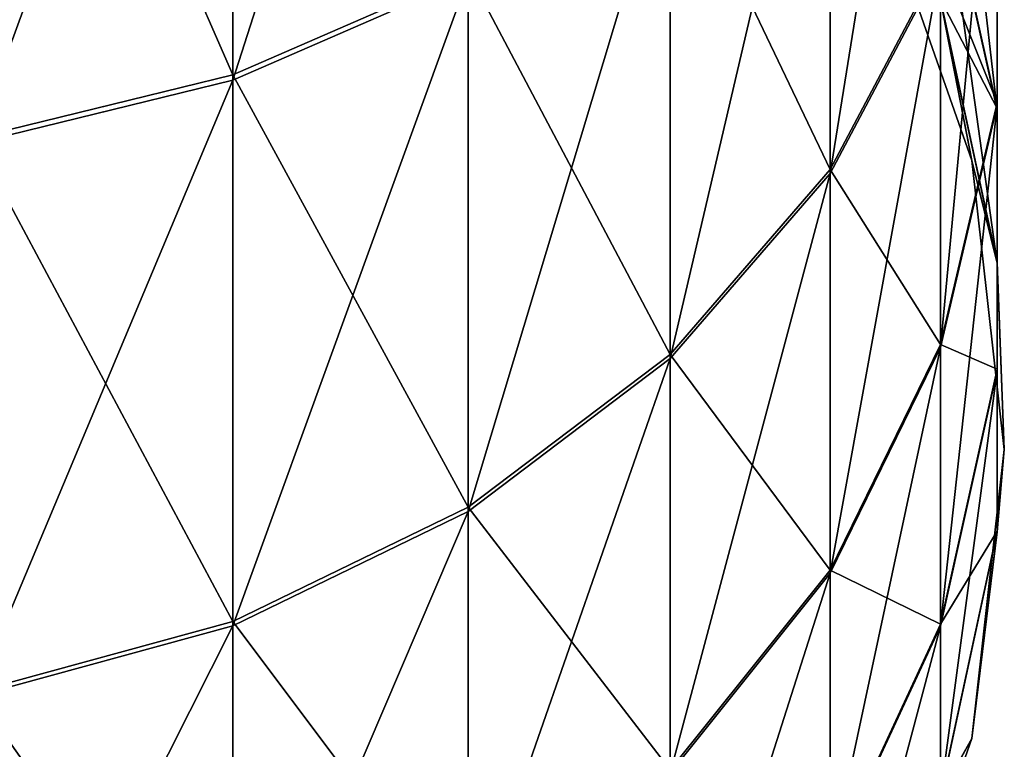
# Model space of a CAD drawing. Header units: inches. Extents: x -4.64 to 4.64, y -1.42 to 0.49.
# Tile 385 of 608: x 3.8775 to 3.9222, y -1.3746 to -1.3415. Entities that reach past the tile are written whole.
import ezdxf

# ---------------------------------------------------------------- set-up
doc = ezdxf.new("R2010")
doc.units = ezdxf.units.IN
doc.header["$LTSCALE"] = 65.185185
doc.header["$MEASUREMENT"] = 0
for name, color, linetype in [('76', 7, 'CONTINUOUS'), ('78', 7, 'CONTINUOUS'), ('80', 7, 'CONTINUOUS')]:
    doc.layers.add(name, color=color, linetype=linetype)

msp = doc.modelspace()

# ---------------------------------------------------------------- linework, layer by layer
at = {"layer": '76', "color": 7, "linetype": 'CONTINUOUS', "true_color": 0xa2afbf}
for points in [[(3.887207, -1.314969, -8.794983), (3.897889, -1.310927, -8.790324), (3.887207, -1.344227, -8.765687), (3.887207, -1.314969, -8.794983)], [(3.887207, -1.344227, -8.765687), (3.897889, -1.310927, -8.790324), (3.897889, -1.339563, -8.761652), (3.887207, -1.344227, -8.765687)], [(3.875477, -1.317466, -8.797862), (3.887207, -1.314969, -8.794983), (3.875477, -1.347109, -8.768181), (3.875477, -1.317466, -8.797862)], [(3.875477, -1.347109, -8.768181), (3.887207, -1.314969, -8.794983), (3.887207, -1.344227, -8.765687), (3.875477, -1.347109, -8.768181)], [(3.914305, -1.325776, -8.749722), (3.919322, -1.317255, -8.742349), (3.914305, -1.348476, -8.719349), (3.914305, -1.325776, -8.749722)], [(3.914305, -1.348476, -8.719349), (3.919322, -1.317255, -8.742349), (3.919322, -1.338991, -8.713265), (3.914305, -1.348476, -8.719349)], [(3.921887, -1.328836, -8.706751), (3.921887, -1.318454, -8.700091), (3.921887, -1.345383, -8.67638), (3.921887, -1.328836, -8.706751)], [(3.921887, -1.345383, -8.67638), (3.921887, -1.318454, -8.700091), (3.921887, -1.334159, -8.671267), (3.921887, -1.345383, -8.67638)], [(3.921887, -1.334159, -8.671267), (3.919322, -1.323179, -8.666266), (3.921887, -1.345597, -8.640499), (3.921887, -1.334159, -8.671267)], [(3.921887, -1.345597, -8.640499), (3.919322, -1.323179, -8.666266), (3.919322, -1.334017, -8.637114), (3.921887, -1.345597, -8.640499)], [(3.907056, -1.333322, -8.756251), (3.914305, -1.325776, -8.749722), (3.907056, -1.356875, -8.724736), (3.907056, -1.333322, -8.756251)], [(3.907056, -1.356875, -8.724736), (3.914305, -1.325776, -8.749722), (3.914305, -1.348476, -8.719349), (3.907056, -1.356875, -8.724736)], [(3.919322, -1.338991, -8.713265), (3.921887, -1.328836, -8.706751), (3.919322, -1.356363, -8.681381), (3.919322, -1.338991, -8.713265)], [(3.919322, -1.356363, -8.681381), (3.921887, -1.328836, -8.706751), (3.921887, -1.345383, -8.67638), (3.919322, -1.356363, -8.681381)], [(3.897889, -1.339563, -8.761652), (3.907056, -1.333322, -8.756251), (3.897889, -1.363822, -8.729193), (3.897889, -1.339563, -8.761652)], [(3.897889, -1.363822, -8.729193), (3.907056, -1.333322, -8.756251), (3.907056, -1.356875, -8.724736), (3.897889, -1.363822, -8.729193)], [(3.921887, -1.345597, -8.640499), (3.919322, -1.334017, -8.637114), (3.921887, -1.352535, -8.608416), (3.921887, -1.345597, -8.640499)], [(3.921887, -1.352535, -8.608416), (3.919322, -1.334017, -8.637114), (3.919322, -1.340591, -8.606715), (3.921887, -1.352535, -8.608416)], [(3.921887, -1.345383, -8.67638), (3.921887, -1.334159, -8.671267), (3.921887, -1.357435, -8.643961), (3.921887, -1.345383, -8.67638)], [(3.921887, -1.357435, -8.643961), (3.921887, -1.334159, -8.671267), (3.921887, -1.345597, -8.640499), (3.921887, -1.357435, -8.643961)], [(3.920731, -1.347871, -8.576), (3.919322, -1.340591, -8.606715), (3.916367, -1.335401, -8.576), (3.920731, -1.347871, -8.576)], [(3.914305, -1.348476, -8.719349), (3.919322, -1.338991, -8.713265), (3.914305, -1.366617, -8.686051), (3.914305, -1.348476, -8.719349)], [(3.914305, -1.366617, -8.686051), (3.919322, -1.338991, -8.713265), (3.919322, -1.356363, -8.681381), (3.914305, -1.366617, -8.686051)], [(3.887207, -1.344227, -8.765687), (3.897889, -1.339563, -8.761652), (3.887207, -1.369013, -8.732522), (3.887207, -1.344227, -8.765687)], [(3.887207, -1.369013, -8.732522), (3.897889, -1.339563, -8.761652), (3.897889, -1.363822, -8.729193), (3.887207, -1.369013, -8.732522)], [(3.921887, -1.352535, -8.608416), (3.919322, -1.340591, -8.606715), (3.920731, -1.347871, -8.576), (3.921887, -1.352535, -8.608416)], [(3.875477, -1.347109, -8.768181), (3.887207, -1.344227, -8.765687), (3.875477, -1.372221, -8.73458), (3.875477, -1.347109, -8.768181)], [(3.875477, -1.372221, -8.73458), (3.887207, -1.344227, -8.765687), (3.887207, -1.369013, -8.732522), (3.875477, -1.372221, -8.73458)], [(3.919322, -1.356363, -8.681381), (3.921887, -1.345383, -8.67638), (3.919322, -1.369015, -8.647347), (3.919322, -1.356363, -8.681381)], [(3.919322, -1.369015, -8.647347), (3.921887, -1.345383, -8.67638), (3.921887, -1.357435, -8.643961), (3.919322, -1.369015, -8.647347)], [(3.921887, -1.357435, -8.643961), (3.921887, -1.345597, -8.640499), (3.921887, -1.364746, -8.610156), (3.921887, -1.357435, -8.643961)], [(3.921887, -1.364746, -8.610156), (3.921887, -1.345597, -8.640499), (3.921887, -1.352535, -8.608416), (3.921887, -1.364746, -8.610156)], [(3.92221, -1.361, -8.576), (3.921887, -1.352535, -8.608416), (3.920731, -1.347871, -8.576), (3.92221, -1.361, -8.576)], [(3.907056, -1.356875, -8.724736), (3.914305, -1.348476, -8.719349), (3.907056, -1.375699, -8.690187), (3.907056, -1.356875, -8.724736)], [(3.907056, -1.375699, -8.690187), (3.914305, -1.348476, -8.719349), (3.914305, -1.366617, -8.686051), (3.907056, -1.375699, -8.690187)], [(3.921887, -1.364746, -8.610156), (3.921887, -1.352535, -8.608416), (3.92221, -1.361, -8.576), (3.921887, -1.364746, -8.610156)], [(3.914305, -1.366617, -8.686051), (3.919322, -1.356363, -8.681381), (3.914305, -1.379831, -8.650509), (3.914305, -1.366617, -8.686051)], [(3.914305, -1.379831, -8.650509), (3.919322, -1.356363, -8.681381), (3.919322, -1.369015, -8.647347), (3.914305, -1.379831, -8.650509)], [(3.897889, -1.363822, -8.729193), (3.907056, -1.356875, -8.724736), (3.897889, -1.383209, -8.693608), (3.897889, -1.363822, -8.729193)], [(3.897889, -1.383209, -8.693608), (3.907056, -1.356875, -8.724736), (3.907056, -1.375699, -8.690187), (3.897889, -1.383209, -8.693608)], [(3.919322, -1.369015, -8.647347), (3.921887, -1.357435, -8.643961), (3.919322, -1.376691, -8.611858), (3.919322, -1.369015, -8.647347)], [(3.919322, -1.376691, -8.611858), (3.921887, -1.357435, -8.643961), (3.921887, -1.364746, -8.610156), (3.919322, -1.376691, -8.611858)], [(3.920731, -1.374129, -8.576), (3.921887, -1.364746, -8.610156), (3.92221, -1.361, -8.576), (3.920731, -1.374129, -8.576)], [(3.887207, -1.369013, -8.732522), (3.897889, -1.363822, -8.729193), (3.887207, -1.388822, -8.696165), (3.887207, -1.369013, -8.732522)], [(3.887207, -1.388822, -8.696165), (3.897889, -1.363822, -8.729193), (3.897889, -1.383209, -8.693608), (3.887207, -1.388822, -8.696165)], [(3.919322, -1.376691, -8.611858), (3.921887, -1.364746, -8.610156), (3.920731, -1.374129, -8.576), (3.919322, -1.376691, -8.611858)], [(3.907056, -1.375699, -8.690187), (3.914305, -1.366617, -8.686051), (3.907056, -1.389408, -8.653309), (3.907056, -1.375699, -8.690187)], [(3.907056, -1.389408, -8.653309), (3.914305, -1.366617, -8.686051), (3.914305, -1.379831, -8.650509), (3.907056, -1.389408, -8.653309)], [(3.875477, -1.372221, -8.73458), (3.887207, -1.369013, -8.732522), (3.875477, -1.39229, -8.697745), (3.875477, -1.372221, -8.73458)], [(3.875477, -1.39229, -8.697745), (3.887207, -1.369013, -8.732522), (3.887207, -1.388822, -8.696165), (3.875477, -1.39229, -8.697745)], [(3.914305, -1.379831, -8.650509), (3.919322, -1.369015, -8.647347), (3.914305, -1.387846, -8.613447), (3.914305, -1.379831, -8.650509)], [(3.914305, -1.387846, -8.613447), (3.919322, -1.369015, -8.647347), (3.919322, -1.376691, -8.611858), (3.914305, -1.387846, -8.613447)], [(3.916367, -1.386599, -8.576), (3.919322, -1.376691, -8.611858), (3.920731, -1.374129, -8.576), (3.916367, -1.386599, -8.576)]]:
    msp.add_3dface(points, dxfattribs=at)
at = {"layer": '78', "color": 7, "linetype": 'CONTINUOUS', "true_color": 0xa2afbf}
for points in [[(3.920731, -1.347871, -8.576), (3.916367, -1.335401, -8.576), (3.920731, -1.347871, 8.577), (3.920731, -1.347871, -8.576)], [(3.920731, -1.347871, 8.577), (3.916367, -1.335401, -8.576), (3.916367, -1.335401, 8.577), (3.920731, -1.347871, 8.577)], [(3.92221, -1.361, -8.576), (3.920731, -1.347871, -8.576), (3.92221, -1.361, 8.577), (3.92221, -1.361, -8.576)], [(3.92221, -1.361, 8.577), (3.920731, -1.347871, -8.576), (3.920731, -1.347871, 8.577), (3.92221, -1.361, 8.577)], [(3.920731, -1.374129, -8.576), (3.92221, -1.361, -8.576), (3.920731, -1.374129, 8.577), (3.920731, -1.374129, -8.576)], [(3.920731, -1.374129, 8.577), (3.92221, -1.361, -8.576), (3.92221, -1.361, 8.577), (3.920731, -1.374129, 8.577)], [(3.916367, -1.386599, -8.576), (3.920731, -1.374129, -8.576), (3.916367, -1.386599, 8.577), (3.916367, -1.386599, -8.576)], [(3.916367, -1.386599, 8.577), (3.920731, -1.374129, -8.576), (3.920731, -1.374129, 8.577), (3.916367, -1.386599, 8.577)]]:
    msp.add_3dface(points, dxfattribs=at)
at = {"layer": '80', "color": 7, "linetype": 'CONTINUOUS', "true_color": 0xa2afbf}
for points in [[(3.875477, -1.317181, 8.799109), (3.887207, -1.343983, 8.766969), (3.887207, -1.314687, 8.796227), (3.875477, -1.317181, 8.799109)], [(3.887207, -1.343983, 8.766969), (3.897889, -1.339324, 8.762927), (3.887207, -1.314687, 8.796227), (3.887207, -1.343983, 8.766969)], [(3.875477, -1.346862, 8.769466), (3.887207, -1.343983, 8.766969), (3.875477, -1.317181, 8.799109), (3.875477, -1.346862, 8.769466)], [(3.907056, -1.33309, 8.757519), (3.914305, -1.348291, 8.720636), (3.914305, -1.325552, 8.75098), (3.907056, -1.33309, 8.757519)], [(3.914305, -1.348291, 8.720636), (3.919322, -1.338815, 8.71454), (3.914305, -1.325552, 8.75098), (3.914305, -1.348291, 8.720636)], [(3.919322, -1.338815, 8.71454), (3.921887, -1.345254, 8.677663), (3.921887, -1.328668, 8.708013), (3.919322, -1.338815, 8.71454)], [(3.921887, -1.345254, 8.677663), (3.921887, -1.334036, 8.672536), (3.921887, -1.328668, 8.708013), (3.921887, -1.345254, 8.677663)], [(3.897889, -1.339324, 8.762927), (3.907056, -1.356684, 8.726034), (3.907056, -1.33309, 8.757519), (3.897889, -1.339324, 8.762927)], [(3.907056, -1.356684, 8.726034), (3.914305, -1.348291, 8.720636), (3.907056, -1.33309, 8.757519), (3.907056, -1.356684, 8.726034)], [(3.921887, -1.345514, 8.641783), (3.919322, -1.340551, 8.607992), (3.919322, -1.333938, 8.638382), (3.921887, -1.345514, 8.641783)], [(3.921887, -1.345514, 8.641783), (3.919322, -1.333938, 8.638382), (3.921887, -1.334036, 8.672536), (3.921887, -1.345514, 8.641783)], [(3.921887, -1.345254, 8.677663), (3.921887, -1.345514, 8.641783), (3.921887, -1.334036, 8.672536), (3.921887, -1.345254, 8.677663)], [(3.920731, -1.347871, 8.577), (3.916367, -1.335401, 8.577), (3.919322, -1.340551, 8.607992), (3.920731, -1.347871, 8.577)], [(3.914305, -1.348291, 8.720636), (3.919322, -1.356227, 8.682678), (3.919322, -1.338815, 8.71454), (3.914305, -1.348291, 8.720636)], [(3.919322, -1.356227, 8.682678), (3.921887, -1.345254, 8.677663), (3.919322, -1.338815, 8.71454), (3.919322, -1.356227, 8.682678)], [(3.887207, -1.343983, 8.766969), (3.897889, -1.363625, 8.730499), (3.897889, -1.339324, 8.762927), (3.887207, -1.343983, 8.766969)], [(3.897889, -1.363625, 8.730499), (3.907056, -1.356684, 8.726034), (3.897889, -1.339324, 8.762927), (3.897889, -1.363625, 8.730499)], [(3.921887, -1.352493, 8.609709), (3.920731, -1.347871, 8.577), (3.919322, -1.340551, 8.607992), (3.921887, -1.352493, 8.609709)], [(3.921887, -1.352493, 8.609709), (3.919322, -1.340551, 8.607992), (3.921887, -1.345514, 8.641783), (3.921887, -1.352493, 8.609709)], [(3.875477, -1.346862, 8.769466), (3.887207, -1.368812, 8.733836), (3.887207, -1.343983, 8.766969), (3.875477, -1.346862, 8.769466)], [(3.887207, -1.368812, 8.733836), (3.897889, -1.363625, 8.730499), (3.887207, -1.343983, 8.766969), (3.887207, -1.368812, 8.733836)], [(3.919322, -1.356227, 8.682678), (3.921887, -1.357348, 8.64526), (3.921887, -1.345254, 8.677663), (3.919322, -1.356227, 8.682678)], [(3.921887, -1.357348, 8.64526), (3.921887, -1.345514, 8.641783), (3.921887, -1.345254, 8.677663), (3.921887, -1.357348, 8.64526)], [(3.921887, -1.357348, 8.64526), (3.921887, -1.352493, 8.609709), (3.921887, -1.345514, 8.641783), (3.921887, -1.357348, 8.64526)], [(3.875477, -1.372017, 8.735898), (3.887207, -1.368812, 8.733836), (3.875477, -1.346862, 8.769466), (3.875477, -1.372017, 8.735898)], [(3.92221, -1.361, 8.577), (3.920731, -1.347871, 8.577), (3.921887, -1.352493, 8.609709), (3.92221, -1.361, 8.577)], [(3.907056, -1.356684, 8.726034), (3.914305, -1.366476, 8.687362), (3.914305, -1.348291, 8.720636), (3.907056, -1.356684, 8.726034)], [(3.914305, -1.366476, 8.687362), (3.919322, -1.356227, 8.682678), (3.914305, -1.348291, 8.720636), (3.914305, -1.366476, 8.687362)], [(3.921887, -1.364702, 8.611464), (3.92221, -1.361, 8.577), (3.921887, -1.352493, 8.609709), (3.921887, -1.364702, 8.611464)], [(3.921887, -1.364702, 8.611464), (3.921887, -1.352493, 8.609709), (3.921887, -1.357348, 8.64526), (3.921887, -1.364702, 8.611464)], [(3.914305, -1.366476, 8.687362), (3.919322, -1.368924, 8.64866), (3.919322, -1.356227, 8.682678), (3.914305, -1.366476, 8.687362)], [(3.919322, -1.368924, 8.64866), (3.921887, -1.357348, 8.64526), (3.919322, -1.356227, 8.682678), (3.919322, -1.368924, 8.64866)], [(3.897889, -1.363625, 8.730499), (3.907056, -1.375552, 8.69151), (3.907056, -1.356684, 8.726034), (3.897889, -1.363625, 8.730499)], [(3.907056, -1.375552, 8.69151), (3.914305, -1.366476, 8.687362), (3.907056, -1.356684, 8.726034), (3.907056, -1.375552, 8.69151)], [(3.919322, -1.368924, 8.64866), (3.921887, -1.364702, 8.611464), (3.921887, -1.357348, 8.64526), (3.919322, -1.368924, 8.64866)], [(3.920731, -1.374129, 8.577), (3.92221, -1.361, 8.577), (3.921887, -1.364702, 8.611464), (3.920731, -1.374129, 8.577)], [(3.887207, -1.368812, 8.733836), (3.897889, -1.383058, 8.69494), (3.897889, -1.363625, 8.730499), (3.887207, -1.368812, 8.733836)], [(3.897889, -1.383058, 8.69494), (3.907056, -1.375552, 8.69151), (3.897889, -1.363625, 8.730499), (3.897889, -1.383058, 8.69494)], [(3.919322, -1.376644, 8.613181), (3.920731, -1.374129, 8.577), (3.921887, -1.364702, 8.611464), (3.919322, -1.376644, 8.613181)], [(3.919322, -1.376644, 8.613181), (3.921887, -1.364702, 8.611464), (3.919322, -1.368924, 8.64866), (3.919322, -1.376644, 8.613181)], [(3.907056, -1.375552, 8.69151), (3.914305, -1.379735, 8.651836), (3.914305, -1.366476, 8.687362), (3.907056, -1.375552, 8.69151)], [(3.914305, -1.379735, 8.651836), (3.919322, -1.368924, 8.64866), (3.914305, -1.366476, 8.687362), (3.914305, -1.379735, 8.651836)], [(3.875477, -1.372017, 8.735898), (3.887207, -1.388667, 8.697504), (3.887207, -1.368812, 8.733836), (3.875477, -1.372017, 8.735898)], [(3.887207, -1.388667, 8.697504), (3.897889, -1.383058, 8.69494), (3.887207, -1.368812, 8.733836), (3.887207, -1.388667, 8.697504)], [(3.914305, -1.379735, 8.651836), (3.919322, -1.376644, 8.613181), (3.919322, -1.368924, 8.64866), (3.914305, -1.379735, 8.651836)], [(3.875477, -1.392134, 8.699088), (3.887207, -1.388667, 8.697504), (3.875477, -1.372017, 8.735898), (3.875477, -1.392134, 8.699088)], [(3.916367, -1.386599, 8.577), (3.920731, -1.374129, 8.577), (3.919322, -1.376644, 8.613181), (3.916367, -1.386599, 8.577)]]:
    msp.add_3dface(points, dxfattribs=at)

doc.saveas('drawing.dxf')
